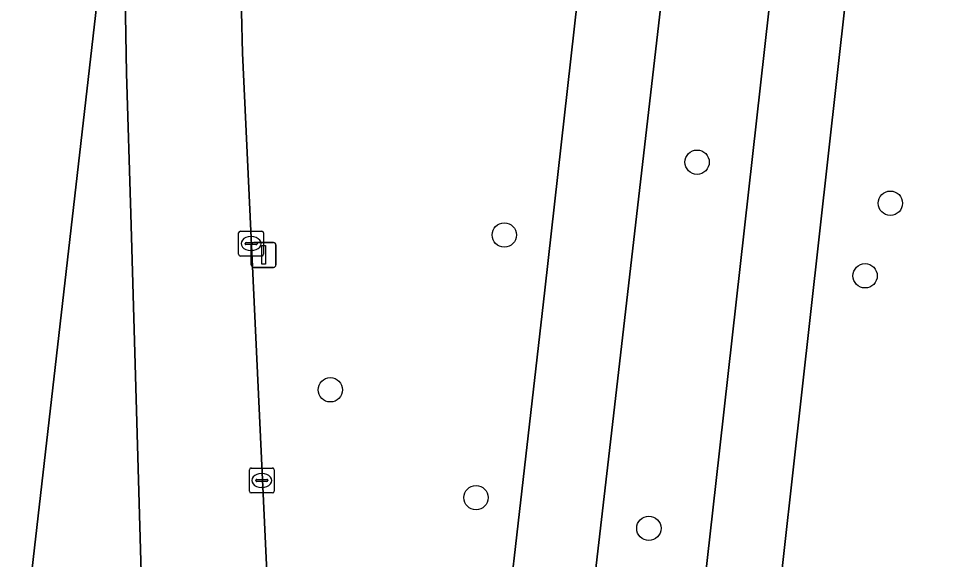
# Model space of a CAD drawing. Extents: x 162026 to 163502, y 387295 to 388169.
# Drawn here: x 162065.16 to 162102.86, y 387594.8 to 387616.53 of the extents above; entities that cross this region are included whole.
import ezdxf

# ---------------------------------------------------------------- set-up
doc = ezdxf.new("R2010")
doc.units = 0
for name, color, linetype in [('IMGEO_Berm_groen', 7, 'Continuous'), ('IMGEO_Boom', 7, 'Continuous'), ('IMGEO_Fietspad_gesloten', 7, 'Continuous'), ('IMGEO_Groenvoorziening', 7, 'Continuous'), ('IMGEO_Kolk', 7, 'Continuous'), ('IMGEO_Lichtmast', 7, 'Continuous'), ('IMGEO_Rijbaan_regionaal_gesloten', 7, 'Continuous'), ('IMGEO_Voetpad_open', 7, 'Continuous')]:
    doc.layers.add(name, color=color, linetype=linetype)

msp = doc.modelspace()

# ---------------------------------------------------------------- linework, layer by layer
at = {"layer": 'IMGEO_Berm_groen'}
for points in [[(162100.033, 387659.157), (162095.684, 387659.769), (162093.817, 387641.924), (162088.785, 387598.25), (162087.719, 387589.002), (162086.365, 387577.251)], [(162085.955, 387558.431), (162086.662, 387549.732), (162089.38, 387549.805), (162089.039, 387552.072), (162088.912, 387553.622), (162088.832, 387557.702), (162089.116, 387561.772), (162091.906, 387586.663), (162093.16, 387597.85), (162100.033, 387659.157)]]:
    msp.add_lwpolyline(points, dxfattribs=at)
at = {"layer": 'IMGEO_Boom'}
for centre in [(162092.412, 387610.764), (162100.177, 387609.114), (162084.666, 387607.839), (162099.161, 387606.197), (162077.679, 387601.614), (162083.532, 387597.28), (162090.474, 387596.048)]:
    msp.add_circle(centre, 0.489, dxfattribs=at)
at = {"layer": 'IMGEO_Fietspad_gesloten'}
for points in [[(162093.817, 387641.924), (162095.684, 387659.769), (162097.909, 387681.02), (162098.729, 387688.74), (162098.791, 387689.232), (162095.805, 387689.61), (162093.527, 387669.911), (162089.208, 387631.54), (162087.862, 387619.58), (162086.291, 387605.618), (162083.789, 387583.725), (162083.056, 387577.239)], [(162086.365, 387577.251), (162087.719, 387589.002), (162088.785, 387598.25), (162093.817, 387641.924)]]:
    msp.add_lwpolyline(points, dxfattribs=at)
at = {"layer": 'IMGEO_Groenvoorziening'}
for points in [[(162086.722, 387750), (162086.309, 387746.228), (162080.161, 387691.589), (162078.737, 387678.932), (162075.453, 387649.755), (162073.957, 387630.261), (162073.874, 387626.787), (162074.15, 387615.148), (162079.544, 387500), (162080.248, 387483.154), (162080.393, 387480.335)], [(162081.286, 387480.096), (162086.919, 387488.185), (162085.969, 387500.662), (162081.962, 387553.202), (162081.287, 387569.524), (162082.706, 387583.685), (162083.789, 387583.725), (162086.291, 387605.618), (162087.862, 387619.58), (162083.423, 387619.58), (162081.742, 387622.534), (162081.242, 387626.351), (162082.151, 387630.987), (162084.533, 387632.853), (162087.441, 387633.308), (162089.208, 387631.54), (162093.527, 387669.911)]]:
    msp.add_lwpolyline(points, dxfattribs=at)
msp.add_lwpolyline([(162116.563, 387618.274), (162104.764, 387619.607), (162108.876, 387658.111), (162105.237, 387658.623), (162103.023, 387658.934), (162095.191, 387588.673), (162123.431, 387582.879), (162123.471, 387583.358), (162123.67, 387585.284), (162112.88, 387586.426)], close=True, dxfattribs=at)
at = {"layer": 'IMGEO_Kolk'}
for p, q in [((162073.996, 387607.066), (162073.996, 387607.918)), ((162074.071, 387607.992), (162074.923, 387607.992)), ((162074.997, 387607.918), (162074.997, 387607.066)), ((162074.298, 387607.535), (162074.696, 387607.535)), ((162074.484, 387607.772), (162074.509, 387607.772)), ((162074.255, 387607.486), (162074.255, 387607.498)), ((162074.693, 387607.449), (162074.295, 387607.449)), ((162074.507, 387607.212), (162074.482, 387607.212)), ((162074.739, 387607.498), (162074.739, 387607.486)), ((162074.923, 387606.992), (162074.071, 387606.992)), ((162074.501, 387598.471), (162075.353, 387598.471)), ((162074.426, 387597.545), (162074.426, 387598.397)), ((162074.914, 387598.251), (162074.939, 387598.251)), ((162075.427, 387598.397), (162075.427, 387597.545)), ((162074.685, 387597.965), (162074.685, 387597.977)), ((162075.123, 387597.928), (162074.725, 387597.928)), ((162074.728, 387598.014), (162075.126, 387598.014)), ((162075.169, 387597.977), (162075.169, 387597.965)), ((162075.353, 387597.471), (162074.501, 387597.471)), ((162074.937, 387597.691), (162074.912, 387597.691))]:
    msp.add_line(p, q, dxfattribs=at)
for points in [[(162073.996, 387607.066), (162073.996, 387607.918)], [(162074.071, 387607.992), (162074.923, 387607.992)], [(162074.997, 387607.918), (162074.997, 387607.066)], [(162074.923, 387606.992), (162074.071, 387606.992)], [(162074.501, 387598.471), (162075.353, 387598.471)], [(162074.426, 387597.545), (162074.426, 387598.397)], [(162075.427, 387598.397), (162075.427, 387597.545)], [(162075.353, 387597.471), (162074.501, 387597.471)]]:
    msp.add_lwpolyline(points, dxfattribs=at)
for centre, radius, start, end in [((162074.073, 387607.916), 0.0765, 91.552, 178.448), ((162074.073, 387607.916), 0.0765, 91.552, 178.448), ((162074.921, 387607.916), 0.0765, 1.552, 88.448), ((162074.921, 387607.916), 0.0765, 1.552, 88.448), ((162074.295, 387607.495), 0.0403, 85.8775, 175.7526), ((162074.7, 387607.497), 0.0386, 1.7309, 96.639), ((162074.292, 387607.485), 0.0366, 178.938, 274.7102), ((162074.696, 387607.492), 0.043, 264.8664, 352.4533), ((162074.073, 387607.068), 0.0765, 181.552, 268.448), ((162074.073, 387607.068), 0.0765, 181.552, 268.448), ((162074.921, 387607.068), 0.0765, 271.552, 358.448), ((162074.921, 387607.068), 0.0765, 271.552, 358.448), ((162074.503, 387598.395), 0.0765, 91.552, 178.448), ((162074.503, 387598.395), 0.0765, 91.552, 178.448), ((162075.351, 387598.395), 0.0765, 1.552, 88.448), ((162075.351, 387598.395), 0.0765, 1.552, 88.448), ((162074.725, 387597.974), 0.0403, 85.8775, 175.7526), ((162074.722, 387597.964), 0.0366, 178.938, 274.7102), ((162075.126, 387597.971), 0.043, 264.8664, 352.4533), ((162075.13, 387597.976), 0.0386, 1.7309, 96.639), ((162074.503, 387597.547), 0.0765, 181.552, 268.448), ((162074.503, 387597.547), 0.0765, 181.552, 268.448), ((162075.351, 387597.547), 0.0765, 271.552, 358.448), ((162075.351, 387597.547), 0.0765, 271.552, 358.448)]:
    msp.add_arc(centre, radius, start, end, dxfattribs=at)
for centre, major_axis, ratio, start_param, end_param in [((162074.483, 387607.492), (-0.387, 0.002), 0.722429, 4.712389, 7.853982), ((162074.508, 387607.492), (-0.39, 0.002), 0.717154, 1.570796, 4.712389), ((162074.913, 387597.971), (-0.387, 0.002), 0.722429, 4.712389, 7.853982), ((162074.938, 387597.971), (-0.39, 0.002), 0.717154, 1.570796, 4.712389)]:
    msp.add_ellipse(centre, major_axis=major_axis, ratio=ratio, start_param=start_param, end_param=end_param, dxfattribs=at)
at = {"layer": 'IMGEO_Lichtmast'}
for p, q in [((162074.605, 387607.536), (162075.395, 387607.536)), ((162075.395, 387607.536), (162074.605, 387607.536)), ((162074.505, 387606.636), (162074.505, 387607.436)), ((162074.505, 387607.436), (162074.505, 387606.636)), ((162075.495, 387607.436), (162075.495, 387606.636)), ((162075.495, 387606.636), (162075.495, 387607.436)), ((162075.395, 387606.536), (162074.605, 387606.536)), ((162074.605, 387606.536), (162075.395, 387606.536))]:
    msp.add_line(p, q, dxfattribs=at)
msp.add_lwpolyline([(162074.925, 387607.411), (162075.075, 387607.411), (162075.075, 387606.661), (162074.925, 387606.661), (162074.925, 387607.411)], dxfattribs=at)
for centre, start, end in [((162074.605, 387607.436), 90, 180), ((162074.605, 387607.436), 90, 180), ((162075.395, 387607.436), 0, 90), ((162075.395, 387607.436), 360, 90), ((162074.605, 387606.636), 180, 270), ((162074.605, 387606.636), 180, 270), ((162075.395, 387606.636), 270, 0), ((162075.395, 387606.636), 270, 0)]:
    msp.add_arc(centre, 0.1, start, end, dxfattribs=at)
at = {"layer": 'IMGEO_Rijbaan_regionaal_gesloten'}
for points in [[(162059.672, 387540.919), (162063.864, 387578.33), (162065.355, 387591.407), (162069.272, 387625.672), (162069.824, 387630.731), (162072.278, 387652.748), (162074.184, 387670.118), (162074.872, 387676.127), (162075.235, 387679.285), (162076.108, 387687.192), (162076.773, 387693.182), (162078.212, 387705.889), (162079.748, 387719.741), (162080.868, 387729.662), (162083.319, 387751.567)], [(162074.15, 387615.148), (162073.874, 387626.787), (162073.957, 387630.261), (162075.453, 387649.755), (162078.737, 387678.932), (162075.235, 387679.285), (162074.872, 387676.127), (162074.184, 387670.118), (162072.278, 387652.748), (162069.824, 387630.731), (162069.449, 387622.714), (162069.414, 387618.994), (162069.497, 387614.337), (162069.67, 387608.689), (162070.096, 387593.801), (162074.53, 387500), (162076.254, 387459.092), (162076.443, 387455.525), (162076.63, 387451.653), (162076.638, 387448.165), (162076.886, 387446.523)], [(162070.096, 387593.801), (162069.67, 387608.689), (162069.497, 387614.337), (162069.414, 387618.994), (162069.449, 387622.714), (162069.824, 387630.731), (162069.272, 387625.672), (162065.355, 387591.407), (162063.864, 387578.33), (162059.672, 387540.919), (162055.173, 387500.578), (162052.463, 387476.19), (162049.839, 387453.007), (162053.572, 387452.74), (162058.793, 387500), (162067.972, 387583.123)], [(162081.901, 387452.231), (162081.657, 387454.6), (162081.432, 387456.802), (162081.277, 387460.038), (162080.745, 387473.097), (162080.689, 387474.15), (162080.393, 387480.335), (162080.248, 387483.154), (162079.544, 387500), (162074.15, 387615.148)]]:
    msp.add_lwpolyline(points, dxfattribs=at)
at = {"layer": 'IMGEO_Voetpad_open'}
for points in [[(162103.023, 387658.934), (162105.081, 387677.259), (162105.278, 387679.073), (162105.439, 387680.558), (162105.422, 387680.56), (162105.607, 387682.293), (162102.663, 387682.624), (162102.473, 387680.926), (162100.033, 387659.157), (162093.16, 387597.85), (162091.906, 387586.663), (162089.116, 387561.772), (162088.832, 387557.702), (162088.912, 387553.622)], [(162103.711, 387463.486), (162104.325, 387468.384), (162106.228, 387483.567), (162107.34, 387493.437), (162107.478, 387497.475), (162107.491, 387497.872), (162107.564, 387500), (162107.237, 387504.876), (162106.475, 387509.704), (162105.795, 387512.627), (162103.361, 387520.567), (162100.227, 387528.257), (162098.413, 387531.976), (162095.289, 387539.968), (162094.526, 387541.919), (162093.985, 387543.42), (162092.977, 387546.905), (162092.285, 387550.467), (162091.913, 387554.076), (162091.865, 387557.704), (162092.142, 387561.322), (162094.916, 387586.206), (162095.191, 387588.673), (162103.023, 387658.934)]]:
    msp.add_lwpolyline(points, dxfattribs=at)

doc.saveas('drawing.dxf')
